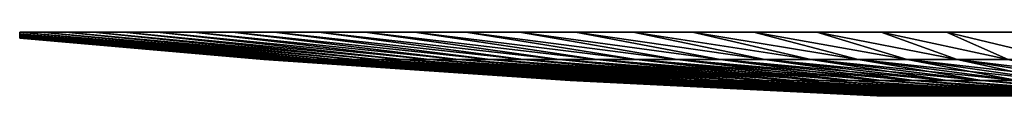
# Model space of a CAD drawing. Header units: millimetres. Extents: x -250 to 250, y -45 to 4150.
# Tile 328 of 656: x -12 to -4.026, y 3897.991 to 3898.505. Entities that reach past the tile are written whole.
import ezdxf

# ---------------------------------------------------------------- set-up
doc = ezdxf.new("R2010")
doc.units = ezdxf.units.MM
doc.header["$LTSCALE"] = 81.481481
doc.layers.add('25', color=7, linetype='CONTINUOUS')

msp = doc.modelspace()

# ---------------------------------------------------------------- linework, layer by layer
at = {"layer": '25', "color": 7, "linetype": 'CONTINUOUS'}
for points in [[(-11.8265, 3898.5045, 4.0477), (-12, 3898.5045, 3.5), (-9.59, 3898.2851, 2.924), (-11.8265, 3898.5045, 4.0477)], [(-9.59, 3898.2851, 2.924), (-12, 3898.5045, 3.5), (-9.7131, 3898.2851, 2.4845), (-9.59, 3898.2851, 2.924)], [(-9.7131, 3898.2851, 2.4845), (-12, 3898.5045, 3.5), (-12, 3898.4925, 3.0333), (-9.7131, 3898.2851, 2.4845)], [(-9.59, 3898.2851, -2.924), (-9.7131, 3898.2851, -2.4845), (-12, 3898.5045, -3.5), (-9.59, 3898.2851, -2.924)], [(-12, 3898.5045, -3.5), (-9.7131, 3898.2851, -2.4845), (-12, 3898.4925, -3.0333), (-12, 3898.5045, -3.5)], [(-11.8265, 3898.5045, -4.0477), (-9.59, 3898.2851, -2.924), (-12, 3898.5045, -3.5), (-11.8265, 3898.5045, -4.0477)], [(-12, 3898.4822, 2.5667), (-9.7131, 3898.2851, 2.4845), (-12, 3898.4925, 3.0333), (-12, 3898.4822, 2.5667)], [(-9.7131, 3898.2851, -2.4845), (-9.8161, 3898.2851, -2.0398), (-12, 3898.4925, -3.0333), (-9.7131, 3898.2851, -2.4845)], [(-12, 3898.4925, -3.0333), (-9.8161, 3898.2851, -2.0398), (-12, 3898.4822, -2.5667), (-12, 3898.4925, -3.0333)], [(-11.628, 3898.5045, 4.5868), (-11.8265, 3898.5045, 4.0477), (-9.4469, 3898.2851, 3.3574), (-11.628, 3898.5045, 4.5868)], [(-9.4469, 3898.2851, 3.3574), (-11.8265, 3898.5045, 4.0477), (-9.59, 3898.2851, 2.924), (-9.4469, 3898.2851, 3.3574)], [(-9.4469, 3898.2851, -3.3574), (-9.59, 3898.2851, -2.924), (-11.8265, 3898.5045, -4.0477), (-9.4469, 3898.2851, -3.3574)], [(-11.628, 3898.5045, -4.5868), (-9.4469, 3898.2851, -3.3574), (-11.8265, 3898.5045, -4.0477), (-11.628, 3898.5045, -4.5868)], [(-11.405, 3898.5045, 5.1163), (-11.628, 3898.5045, 4.5868), (-9.2843, 3898.2851, 3.7839), (-11.405, 3898.5045, 5.1163)], [(-9.2843, 3898.2851, 3.7839), (-11.628, 3898.5045, 4.5868), (-9.4469, 3898.2851, 3.3574), (-9.2843, 3898.2851, 3.7839)], [(-9.2843, 3898.2851, -3.7839), (-9.4469, 3898.2851, -3.3574), (-11.628, 3898.5045, -4.5868), (-9.2843, 3898.2851, -3.7839)], [(-11.405, 3898.5045, -5.1163), (-9.2843, 3898.2851, -3.7839), (-11.628, 3898.5045, -4.5868), (-11.405, 3898.5045, -5.1163)], [(-11.1579, 3898.5045, 5.6349), (-11.405, 3898.5045, 5.1163), (-9.1025, 3898.2851, 4.2026), (-11.1579, 3898.5045, 5.6349)], [(-9.1025, 3898.2851, 4.2026), (-11.405, 3898.5045, 5.1163), (-9.2843, 3898.2851, 3.7839), (-9.1025, 3898.2851, 4.2026)], [(-9.1025, 3898.2851, -4.2026), (-9.2843, 3898.2851, -3.7839), (-11.405, 3898.5045, -5.1163), (-9.1025, 3898.2851, -4.2026)], [(-11.1579, 3898.5045, -5.6349), (-9.1025, 3898.2851, -4.2026), (-11.405, 3898.5045, -5.1163), (-11.1579, 3898.5045, -5.6349)], [(-10.8872, 3898.5045, 6.1416), (-11.1579, 3898.5045, 5.6349), (-8.9018, 3898.2851, 4.6125), (-10.8872, 3898.5045, 6.1416)], [(-8.9018, 3898.2851, 4.6125), (-11.1579, 3898.5045, 5.6349), (-9.1025, 3898.2851, 4.2026), (-8.9018, 3898.2851, 4.6125)], [(-8.9018, 3898.2851, -4.6125), (-9.1025, 3898.2851, -4.2026), (-11.1579, 3898.5045, -5.6349), (-8.9018, 3898.2851, -4.6125)], [(-10.8872, 3898.5045, -6.1416), (-8.9018, 3898.2851, -4.6125), (-11.1579, 3898.5045, -5.6349), (-10.8872, 3898.5045, -6.1416)], [(-10.5935, 3898.5045, 6.6354), (-10.8872, 3898.5045, 6.1416), (-8.6826, 3898.2851, 5.0129), (-10.5935, 3898.5045, 6.6354)], [(-8.6826, 3898.2851, 5.0129), (-10.8872, 3898.5045, 6.1416), (-8.9018, 3898.2851, 4.6125), (-8.6826, 3898.2851, 5.0129)], [(-8.6826, 3898.2851, -5.0129), (-8.9018, 3898.2851, -4.6125), (-10.8872, 3898.5045, -6.1416), (-8.6826, 3898.2851, -5.0129)], [(-10.5935, 3898.5045, -6.6354), (-8.6826, 3898.2851, -5.0129), (-10.8872, 3898.5045, -6.1416), (-10.5935, 3898.5045, -6.6354)], [(-10.2774, 3898.5045, 7.1151), (-10.5935, 3898.5045, 6.6354), (-8.4455, 3898.2851, 5.4029), (-10.2774, 3898.5045, 7.1151)], [(-8.4455, 3898.2851, 5.4029), (-10.5935, 3898.5045, 6.6354), (-8.6826, 3898.2851, 5.0129), (-8.4455, 3898.2851, 5.4029)], [(-8.4455, 3898.2851, -5.4029), (-8.6826, 3898.2851, -5.0129), (-10.5935, 3898.5045, -6.6354), (-8.4455, 3898.2851, -5.4029)], [(-10.2774, 3898.5045, -7.1151), (-8.4455, 3898.2851, -5.4029), (-10.5935, 3898.5045, -6.6354), (-10.2774, 3898.5045, -7.1151)], [(-9.9396, 3898.5045, 7.5798), (-10.2774, 3898.5045, 7.1151), (-8.1908, 3898.2851, 5.7817), (-9.9396, 3898.5045, 7.5798)], [(-8.1908, 3898.2851, 5.7817), (-10.2774, 3898.5045, 7.1151), (-8.4455, 3898.2851, 5.4029), (-8.1908, 3898.2851, 5.7817)], [(-8.1908, 3898.2851, -5.7817), (-8.4455, 3898.2851, -5.4029), (-10.2774, 3898.5045, -7.1151), (-8.1908, 3898.2851, -5.7817)], [(-9.9396, 3898.5045, -7.5798), (-8.1908, 3898.2851, -5.7817), (-10.2774, 3898.5045, -7.1151), (-9.9396, 3898.5045, -7.5798)], [(-9.5808, 3898.5045, 8.0285), (-9.9396, 3898.5045, 7.5798), (-7.9192, 3898.2851, 6.1485), (-9.5808, 3898.5045, 8.0285)], [(-7.9192, 3898.2851, 6.1485), (-9.9396, 3898.5045, 7.5798), (-8.1908, 3898.2851, 5.7817), (-7.9192, 3898.2851, 6.1485)], [(-7.9192, 3898.2851, -6.1485), (-8.1908, 3898.2851, -5.7817), (-9.9396, 3898.5045, -7.5798), (-7.9192, 3898.2851, -6.1485)], [(-9.5808, 3898.5045, -8.0285), (-7.9192, 3898.2851, -6.1485), (-9.9396, 3898.5045, -7.5798), (-9.5808, 3898.5045, -8.0285)], [(-9.2018, 3898.5045, 8.4603), (-9.5808, 3898.5045, 8.0285), (-7.6311, 3898.2851, 6.5026), (-9.2018, 3898.5045, 8.4603)], [(-7.6311, 3898.2851, 6.5026), (-9.5808, 3898.5045, 8.0285), (-7.9192, 3898.2851, 6.1485), (-7.6311, 3898.2851, 6.5026)], [(-7.6311, 3898.2851, -6.5026), (-7.9192, 3898.2851, -6.1485), (-9.5808, 3898.5045, -8.0285), (-7.6311, 3898.2851, -6.5026)], [(-9.2018, 3898.5045, -8.4603), (-7.6311, 3898.2851, -6.5026), (-9.5808, 3898.5045, -8.0285), (-9.2018, 3898.5045, -8.4603)], [(-8.8034, 3898.5045, 8.8742), (-9.2018, 3898.5045, 8.4603), (-7.3272, 3898.2851, 6.8432), (-8.8034, 3898.5045, 8.8742)], [(-7.3272, 3898.2851, 6.8432), (-9.2018, 3898.5045, 8.4603), (-7.6311, 3898.2851, 6.5026), (-7.3272, 3898.2851, 6.8432)], [(-7.3272, 3898.2851, -6.8432), (-7.6311, 3898.2851, -6.5026), (-9.2018, 3898.5045, -8.4603), (-7.3272, 3898.2851, -6.8432)], [(-8.8034, 3898.5045, -8.8742), (-7.3272, 3898.2851, -6.8432), (-9.2018, 3898.5045, -8.4603), (-8.8034, 3898.5045, -8.8742)], [(-8.3863, 3898.5045, 9.2693), (-8.8034, 3898.5045, 8.8742), (-7.0082, 3898.2851, 7.1696), (-8.3863, 3898.5045, 9.2693)], [(-7.0082, 3898.2851, 7.1696), (-8.8034, 3898.5045, 8.8742), (-7.3272, 3898.2851, 6.8432), (-7.0082, 3898.2851, 7.1696)], [(-7.0082, 3898.2851, -7.1696), (-7.3272, 3898.2851, -6.8432), (-8.8034, 3898.5045, -8.8742), (-7.0082, 3898.2851, -7.1696)], [(-8.3863, 3898.5045, -9.2693), (-7.0082, 3898.2851, -7.1696), (-8.8034, 3898.5045, -8.8742), (-8.3863, 3898.5045, -9.2693)], [(-7.9516, 3898.5045, 9.6448), (-8.3863, 3898.5045, 9.2693), (-6.6746, 3898.2851, 7.4811), (-7.9516, 3898.5045, 9.6448)], [(-6.6746, 3898.2851, 7.4811), (-8.3863, 3898.5045, 9.2693), (-7.0082, 3898.2851, 7.1696), (-6.6746, 3898.2851, 7.4811)], [(-6.6746, 3898.2851, -7.4811), (-7.0082, 3898.2851, -7.1696), (-8.3863, 3898.5045, -9.2693), (-6.6746, 3898.2851, -7.4811)], [(-7.9516, 3898.5045, -9.6448), (-6.6746, 3898.2851, -7.4811), (-8.3863, 3898.5045, -9.2693), (-7.9516, 3898.5045, -9.6448)], [(-7.5, 3898.5045, 10), (-7.9516, 3898.5045, 9.6448), (-6.3272, 3898.2851, 7.7771), (-7.5, 3898.5045, 10)], [(-6.3272, 3898.2851, 7.7771), (-7.9516, 3898.5045, 9.6448), (-6.6746, 3898.2851, 7.4811), (-6.3272, 3898.2851, 7.7771)], [(-6.3272, 3898.2851, -7.7771), (-6.6746, 3898.2851, -7.4811), (-7.9516, 3898.5045, -9.6448), (-6.3272, 3898.2851, -7.7771)], [(-7.5, 3898.5045, -10), (-6.3272, 3898.2851, -7.7771), (-7.9516, 3898.5045, -9.6448), (-7.5, 3898.5045, -10)], [(-7.0326, 3898.5045, 10.334), (-7.5, 3898.5045, 10), (-5.9666, 3898.2851, 8.0571), (-7.0326, 3898.5045, 10.334)], [(-5.9666, 3898.2851, 8.0571), (-7.5, 3898.5045, 10), (-6.3272, 3898.2851, 7.7771), (-5.9666, 3898.2851, 8.0571)], [(-5.9666, 3898.2851, -8.0571), (-6.3272, 3898.2851, -7.7771), (-7.5, 3898.5045, -10), (-5.9666, 3898.2851, -8.0571)], [(-7.0326, 3898.5045, -10.334), (-5.9666, 3898.2851, -8.0571), (-7.5, 3898.5045, -10), (-7.0326, 3898.5045, -10.334)], [(-6.5503, 3898.5045, 10.6463), (-7.0326, 3898.5045, 10.334), (-5.5937, 3898.2851, 8.3203), (-6.5503, 3898.5045, 10.6463)], [(-5.5937, 3898.2851, 8.3203), (-7.0326, 3898.5045, 10.334), (-5.9666, 3898.2851, 8.0571), (-5.5937, 3898.2851, 8.3203)], [(-5.5937, 3898.2851, -8.3203), (-5.9666, 3898.2851, -8.0571), (-7.0326, 3898.5045, -10.334), (-5.5937, 3898.2851, -8.3203)], [(-6.5503, 3898.5045, -10.6463), (-5.5937, 3898.2851, -8.3203), (-7.0326, 3898.5045, -10.334), (-6.5503, 3898.5045, -10.6463)], [(-6.0542, 3898.5045, 10.936), (-6.5503, 3898.5045, 10.6463), (-5.2093, 3898.2851, 8.5663), (-6.0542, 3898.5045, 10.936)], [(-5.2093, 3898.2851, 8.5663), (-6.5503, 3898.5045, 10.6463), (-5.5937, 3898.2851, 8.3203), (-5.2093, 3898.2851, 8.5663)], [(-5.2093, 3898.2851, -8.5663), (-5.5937, 3898.2851, -8.3203), (-6.5503, 3898.5045, -10.6463), (-5.2093, 3898.2851, -8.5663)], [(-6.0542, 3898.5045, -10.936), (-5.2093, 3898.2851, -8.5663), (-6.5503, 3898.5045, -10.6463), (-6.0542, 3898.5045, -10.936)], [(-5.5454, 3898.5045, 11.2026), (-6.0542, 3898.5045, 10.936), (-4.814, 3898.2851, 8.7945), (-5.5454, 3898.5045, 11.2026)], [(-4.814, 3898.2851, 8.7945), (-6.0542, 3898.5045, 10.936), (-5.2093, 3898.2851, 8.5663), (-4.814, 3898.2851, 8.7945)], [(-4.814, 3898.2851, -8.7945), (-5.2093, 3898.2851, -8.5663), (-6.0542, 3898.5045, -10.936), (-4.814, 3898.2851, -8.7945)], [(-5.5454, 3898.5045, -11.2026), (-4.814, 3898.2851, -8.7945), (-6.0542, 3898.5045, -10.936), (-5.5454, 3898.5045, -11.2026)], [(-5.0248, 3898.5045, 11.4456), (-5.5454, 3898.5045, 11.2026), (-4.4087, 3898.2851, 9.0045), (-5.0248, 3898.5045, 11.4456)], [(-4.4087, 3898.2851, 9.0045), (-5.5454, 3898.5045, 11.2026), (-4.814, 3898.2851, 8.7945), (-4.4087, 3898.2851, 9.0045)], [(-4.4087, 3898.2851, -9.0045), (-4.814, 3898.2851, -8.7945), (-5.5454, 3898.5045, -11.2026), (-4.4087, 3898.2851, -9.0045)], [(-5.0248, 3898.5045, -11.4456), (-4.4087, 3898.2851, -9.0045), (-5.5454, 3898.5045, -11.2026), (-5.0248, 3898.5045, -11.4456)], [(-4.4936, 3898.5045, 11.6644), (-5.0248, 3898.5045, 11.4456), (-3.9943, 3898.2851, 9.1958), (-4.4936, 3898.5045, 11.6644)], [(-3.9943, 3898.2851, 9.1958), (-5.0248, 3898.5045, 11.4456), (-4.4087, 3898.2851, 9.0045), (-3.9943, 3898.2851, 9.1958)], [(-3.9943, 3898.2851, -9.1958), (-4.4087, 3898.2851, -9.0045), (-5.0248, 3898.5045, -11.4456), (-3.9943, 3898.2851, -9.1958)], [(-4.4936, 3898.5045, -11.6644), (-3.9943, 3898.2851, -9.1958), (-5.0248, 3898.5045, -11.4456), (-4.4936, 3898.5045, -11.6644)], [(-3.9528, 3898.5045, 11.8585), (-4.4936, 3898.5045, 11.6644), (-3.5716, 3898.2851, 9.3681), (-3.9528, 3898.5045, 11.8585)], [(-3.5716, 3898.2851, 9.3681), (-4.4936, 3898.5045, 11.6644), (-3.9943, 3898.2851, 9.1958), (-3.5716, 3898.2851, 9.3681)], [(-3.5716, 3898.2851, -9.3681), (-3.9943, 3898.2851, -9.1958), (-4.4936, 3898.5045, -11.6644), (-3.5716, 3898.2851, -9.3681)], [(-3.9528, 3898.5045, -11.8585), (-3.5716, 3898.2851, -9.3681), (-4.4936, 3898.5045, -11.6644), (-3.9528, 3898.5045, -11.8585)], [(-9.8161, 3898.2851, 2.0398), (-9.7131, 3898.2851, 2.4845), (-12, 3898.4822, 2.5667), (-9.8161, 3898.2851, 2.0398)], [(-12, 3898.4736, 2.1001), (-9.8161, 3898.2851, 2.0398), (-12, 3898.4822, 2.5667), (-12, 3898.4736, 2.1001)], [(-12, 3898.4822, -2.5667), (-9.8161, 3898.2851, -2.0398), (-12, 3898.4736, -2.1001), (-12, 3898.4822, -2.5667)], [(-9.8988, 3898.2851, 1.5909), (-9.8161, 3898.2851, 2.0398), (-12, 3898.4736, 2.1001), (-9.8988, 3898.2851, 1.5909)], [(-12, 3898.4668, 1.6332), (-9.8988, 3898.2851, 1.5909), (-12, 3898.4736, 2.1001), (-12, 3898.4668, 1.6332)], [(-9.8161, 3898.2851, -2.0398), (-9.8988, 3898.2851, -1.5909), (-12, 3898.4736, -2.1001), (-9.8161, 3898.2851, -2.0398)], [(-12, 3898.4736, -2.1001), (-9.8988, 3898.2851, -1.5909), (-12, 3898.4668, -1.6333), (-12, 3898.4736, -2.1001)], [(-9.9609, 3898.2851, 1.1387), (-9.8988, 3898.2851, 1.5909), (-12, 3898.4668, 1.6332), (-9.9609, 3898.2851, 1.1387)], [(-12, 3898.4616, 1.1665), (-9.9609, 3898.2851, 1.1387), (-12, 3898.4668, 1.6332), (-12, 3898.4616, 1.1665)], [(-9.8988, 3898.2851, -1.5909), (-9.9609, 3898.2851, -1.1387), (-12, 3898.4668, -1.6333), (-9.8988, 3898.2851, -1.5909)], [(-12, 3898.4668, -1.6333), (-9.9609, 3898.2851, -1.1387), (-12, 3898.4616, -1.1665), (-12, 3898.4668, -1.6333)], [(-10.0024, 3898.2851, 0.6842), (-9.9609, 3898.2851, 1.1387), (-12, 3898.4616, 1.1665), (-10.0024, 3898.2851, 0.6842)], [(-12, 3898.4582, 0.6999), (-10.0024, 3898.2851, 0.6842), (-12, 3898.4616, 1.1665), (-12, 3898.4582, 0.6999)], [(-9.9609, 3898.2851, -1.1387), (-10.0024, 3898.2851, -0.6842), (-12, 3898.4616, -1.1665), (-9.9609, 3898.2851, -1.1387)], [(-12, 3898.4616, -1.1665), (-10.0024, 3898.2851, -0.6842), (-12, 3898.4582, -0.7), (-12, 3898.4616, -1.1665)], [(-10.0232, 3898.2851, 0.2282), (-10.0024, 3898.2851, 0.6842), (-12, 3898.4582, 0.6999), (-10.0232, 3898.2851, 0.2282)], [(-12, 3898.4565, 0.2333), (-10.0232, 3898.2851, 0.2282), (-12, 3898.4582, 0.6999), (-12, 3898.4565, 0.2333)], [(-10.0024, 3898.2851, -0.6842), (-10.0232, 3898.2851, -0.2282), (-12, 3898.4582, -0.7), (-10.0024, 3898.2851, -0.6842)], [(-12, 3898.4582, -0.7), (-10.0232, 3898.2851, -0.2282), (-12, 3898.4565, -0.2334), (-12, 3898.4582, -0.7)], [(-10.0232, 3898.2851, -0.2282), (-10.0232, 3898.2851, 0.2282), (-12, 3898.4565, -0.2334), (-10.0232, 3898.2851, -0.2282)], [(-12, 3898.4565, -0.2334), (-10.0232, 3898.2851, 0.2282), (-12, 3898.4565, 0.2333), (-12, 3898.4565, -0.2334)], [(-10.0024, 3898.2851, 0.6842), (-10.0232, 3898.2851, 0.2282), (-7.5253, 3898.1136, 0.5147), (-10.0024, 3898.2851, 0.6842)], [(-10.0232, 3898.2851, 0.2282), (-10.0232, 3898.2851, -0.2282), (-7.5409, 3898.1136, 0.1717), (-10.0232, 3898.2851, 0.2282)], [(-10.0232, 3898.2851, 0.2282), (-7.5409, 3898.1136, 0.1717), (-7.5253, 3898.1136, 0.5147), (-10.0232, 3898.2851, 0.2282)], [(-10.0232, 3898.2851, -0.2282), (-10.0024, 3898.2851, -0.6842), (-7.5409, 3898.1136, -0.1717), (-10.0232, 3898.2851, -0.2282)], [(-10.0232, 3898.2851, -0.2282), (-7.5409, 3898.1136, -0.1717), (-7.5409, 3898.1136, 0.1717), (-10.0232, 3898.2851, -0.2282)], [(-9.9609, 3898.2851, 1.1387), (-10.0024, 3898.2851, 0.6842), (-7.4941, 3898.1136, 0.8567), (-9.9609, 3898.2851, 1.1387)], [(-10.0024, 3898.2851, 0.6842), (-7.5253, 3898.1136, 0.5147), (-7.4941, 3898.1136, 0.8567), (-10.0024, 3898.2851, 0.6842)], [(-10.0024, 3898.2851, -0.6842), (-9.9609, 3898.2851, -1.1387), (-7.5253, 3898.1136, -0.5147), (-10.0024, 3898.2851, -0.6842)], [(-10.0024, 3898.2851, -0.6842), (-7.5253, 3898.1136, -0.5147), (-7.5409, 3898.1136, -0.1717), (-10.0024, 3898.2851, -0.6842)], [(-9.8988, 3898.2851, 1.5909), (-9.9609, 3898.2851, 1.1387), (-7.4473, 3898.1136, 1.1969), (-9.8988, 3898.2851, 1.5909)], [(-9.9609, 3898.2851, 1.1387), (-7.4941, 3898.1136, 0.8567), (-7.4473, 3898.1136, 1.1969), (-9.9609, 3898.2851, 1.1387)], [(-9.9609, 3898.2851, -1.1387), (-9.8988, 3898.2851, -1.5909), (-7.4941, 3898.1136, -0.8567), (-9.9609, 3898.2851, -1.1387)], [(-9.9609, 3898.2851, -1.1387), (-7.4941, 3898.1136, -0.8567), (-7.5253, 3898.1136, -0.5147), (-9.9609, 3898.2851, -1.1387)], [(-9.8161, 3898.2851, 2.0398), (-9.8988, 3898.2851, 1.5909), (-7.3851, 3898.1136, 1.5346), (-9.8161, 3898.2851, 2.0398)], [(-9.8988, 3898.2851, 1.5909), (-7.4473, 3898.1136, 1.1969), (-7.3851, 3898.1136, 1.5346), (-9.8988, 3898.2851, 1.5909)], [(-9.8988, 3898.2851, -1.5909), (-9.8161, 3898.2851, -2.0398), (-7.4473, 3898.1136, -1.1969), (-9.8988, 3898.2851, -1.5909)], [(-9.8988, 3898.2851, -1.5909), (-7.4473, 3898.1136, -1.1969), (-7.4941, 3898.1136, -0.8567), (-9.8988, 3898.2851, -1.5909)], [(-9.7131, 3898.2851, 2.4845), (-9.8161, 3898.2851, 2.0398), (-7.3076, 3898.1136, 1.8692), (-9.7131, 3898.2851, 2.4845)], [(-9.8161, 3898.2851, 2.0398), (-7.3851, 3898.1136, 1.5346), (-7.3076, 3898.1136, 1.8692), (-9.8161, 3898.2851, 2.0398)], [(-9.8161, 3898.2851, -2.0398), (-9.7131, 3898.2851, -2.4845), (-7.3851, 3898.1136, -1.5346), (-9.8161, 3898.2851, -2.0398)], [(-9.8161, 3898.2851, -2.0398), (-7.3851, 3898.1136, -1.5346), (-7.4473, 3898.1136, -1.1969), (-9.8161, 3898.2851, -2.0398)], [(-9.59, 3898.2851, 2.924), (-9.7131, 3898.2851, 2.4845), (-7.2149, 3898.1136, 2.1998), (-9.59, 3898.2851, 2.924)], [(-9.7131, 3898.2851, 2.4845), (-7.3076, 3898.1136, 1.8692), (-7.2149, 3898.1136, 2.1998), (-9.7131, 3898.2851, 2.4845)], [(-9.7131, 3898.2851, -2.4845), (-9.59, 3898.2851, -2.924), (-7.3076, 3898.1136, -1.8692), (-9.7131, 3898.2851, -2.4845)], [(-9.7131, 3898.2851, -2.4845), (-7.3076, 3898.1136, -1.8692), (-7.3851, 3898.1136, -1.5346), (-9.7131, 3898.2851, -2.4845)], [(-9.4469, 3898.2851, 3.3574), (-9.59, 3898.2851, 2.924), (-7.1073, 3898.1136, 2.526), (-9.4469, 3898.2851, 3.3574)], [(-9.59, 3898.2851, 2.924), (-7.2149, 3898.1136, 2.1998), (-7.1073, 3898.1136, 2.526), (-9.59, 3898.2851, 2.924)], [(-9.59, 3898.2851, -2.924), (-9.4469, 3898.2851, -3.3574), (-7.2149, 3898.1136, -2.1998), (-9.59, 3898.2851, -2.924)], [(-9.59, 3898.2851, -2.924), (-7.2149, 3898.1136, -2.1998), (-7.3076, 3898.1136, -1.8692), (-9.59, 3898.2851, -2.924)], [(-9.2843, 3898.2851, 3.7839), (-9.4469, 3898.2851, 3.3574), (-6.985, 3898.1136, 2.8468), (-9.2843, 3898.2851, 3.7839)], [(-9.4469, 3898.2851, 3.3574), (-7.1073, 3898.1136, 2.526), (-6.985, 3898.1136, 2.8468), (-9.4469, 3898.2851, 3.3574)], [(-9.4469, 3898.2851, -3.3574), (-9.2843, 3898.2851, -3.7839), (-7.1073, 3898.1136, -2.526), (-9.4469, 3898.2851, -3.3574)], [(-9.4469, 3898.2851, -3.3574), (-7.1073, 3898.1136, -2.526), (-7.2149, 3898.1136, -2.1998), (-9.4469, 3898.2851, -3.3574)], [(-9.1025, 3898.2851, 4.2026), (-9.2843, 3898.2851, 3.7839), (-6.8482, 3898.1136, 3.1618), (-9.1025, 3898.2851, 4.2026)], [(-9.2843, 3898.2851, 3.7839), (-6.985, 3898.1136, 2.8468), (-6.8482, 3898.1136, 3.1618), (-9.2843, 3898.2851, 3.7839)], [(-9.2843, 3898.2851, -3.7839), (-9.1025, 3898.2851, -4.2026), (-6.985, 3898.1136, -2.8468), (-9.2843, 3898.2851, -3.7839)], [(-9.2843, 3898.2851, -3.7839), (-6.985, 3898.1136, -2.8468), (-7.1073, 3898.1136, -2.526), (-9.2843, 3898.2851, -3.7839)], [(-8.9018, 3898.2851, 4.6125), (-9.1025, 3898.2851, 4.2026), (-6.6972, 3898.1136, 3.4702), (-8.9018, 3898.2851, 4.6125)], [(-9.1025, 3898.2851, 4.2026), (-6.8482, 3898.1136, 3.1618), (-6.6972, 3898.1136, 3.4702), (-9.1025, 3898.2851, 4.2026)], [(-9.1025, 3898.2851, -4.2026), (-8.9018, 3898.2851, -4.6125), (-6.8482, 3898.1136, -3.1618), (-9.1025, 3898.2851, -4.2026)], [(-9.1025, 3898.2851, -4.2026), (-6.8482, 3898.1136, -3.1618), (-6.985, 3898.1136, -2.8468), (-9.1025, 3898.2851, -4.2026)], [(-8.6826, 3898.2851, 5.0129), (-8.9018, 3898.2851, 4.6125), (-6.5323, 3898.1136, 3.7714), (-8.6826, 3898.2851, 5.0129)], [(-8.9018, 3898.2851, 4.6125), (-6.6972, 3898.1136, 3.4702), (-6.5323, 3898.1136, 3.7714), (-8.9018, 3898.2851, 4.6125)], [(-8.9018, 3898.2851, -4.6125), (-8.6826, 3898.2851, -5.0129), (-6.6972, 3898.1136, -3.4702), (-8.9018, 3898.2851, -4.6125)], [(-8.9018, 3898.2851, -4.6125), (-6.6972, 3898.1136, -3.4702), (-6.8482, 3898.1136, -3.1618), (-8.9018, 3898.2851, -4.6125)], [(-8.4455, 3898.2851, 5.4029), (-8.6826, 3898.2851, 5.0129), (-6.3539, 3898.1136, 4.0648), (-8.4455, 3898.2851, 5.4029)], [(-8.6826, 3898.2851, 5.0129), (-6.5323, 3898.1136, 3.7714), (-6.3539, 3898.1136, 4.0648), (-8.6826, 3898.2851, 5.0129)], [(-8.6826, 3898.2851, -5.0129), (-8.4455, 3898.2851, -5.4029), (-6.5323, 3898.1136, -3.7714), (-8.6826, 3898.2851, -5.0129)], [(-8.6826, 3898.2851, -5.0129), (-6.5323, 3898.1136, -3.7714), (-6.6972, 3898.1136, -3.4702), (-8.6826, 3898.2851, -5.0129)], [(-8.1908, 3898.2851, 5.7817), (-8.4455, 3898.2851, 5.4029), (-6.1623, 3898.1136, 4.3498), (-8.1908, 3898.2851, 5.7817)], [(-8.4455, 3898.2851, 5.4029), (-6.3539, 3898.1136, 4.0648), (-6.1623, 3898.1136, 4.3498), (-8.4455, 3898.2851, 5.4029)], [(-8.4455, 3898.2851, -5.4029), (-8.1908, 3898.2851, -5.7817), (-6.3539, 3898.1136, -4.0648), (-8.4455, 3898.2851, -5.4029)], [(-8.4455, 3898.2851, -5.4029), (-6.3539, 3898.1136, -4.0648), (-6.5323, 3898.1136, -3.7714), (-8.4455, 3898.2851, -5.4029)], [(-7.9192, 3898.2851, 6.1485), (-8.1908, 3898.2851, 5.7817), (-5.9579, 3898.1136, 4.6258), (-7.9192, 3898.2851, 6.1485)], [(-8.1908, 3898.2851, 5.7817), (-6.1623, 3898.1136, 4.3498), (-5.9579, 3898.1136, 4.6258), (-8.1908, 3898.2851, 5.7817)], [(-8.1908, 3898.2851, -5.7817), (-7.9192, 3898.2851, -6.1485), (-6.1623, 3898.1136, -4.3498), (-8.1908, 3898.2851, -5.7817)], [(-8.1908, 3898.2851, -5.7817), (-6.1623, 3898.1136, -4.3498), (-6.3539, 3898.1136, -4.0648), (-8.1908, 3898.2851, -5.7817)], [(-7.6311, 3898.2851, 6.5026), (-7.9192, 3898.2851, 6.1485), (-5.7412, 3898.1136, 4.8922), (-7.6311, 3898.2851, 6.5026)], [(-7.9192, 3898.2851, 6.1485), (-5.9579, 3898.1136, 4.6258), (-5.7412, 3898.1136, 4.8922), (-7.9192, 3898.2851, 6.1485)], [(-7.9192, 3898.2851, -6.1485), (-7.6311, 3898.2851, -6.5026), (-5.9579, 3898.1136, -4.6258), (-7.9192, 3898.2851, -6.1485)], [(-7.9192, 3898.2851, -6.1485), (-5.9579, 3898.1136, -4.6258), (-6.1623, 3898.1136, -4.3498), (-7.9192, 3898.2851, -6.1485)], [(-7.3272, 3898.2851, 6.8432), (-7.6311, 3898.2851, 6.5026), (-5.5126, 3898.1136, 5.1484), (-7.3272, 3898.2851, 6.8432)], [(-7.6311, 3898.2851, 6.5026), (-5.7412, 3898.1136, 4.8922), (-5.5126, 3898.1136, 5.1484), (-7.6311, 3898.2851, 6.5026)], [(-7.6311, 3898.2851, -6.5026), (-7.3272, 3898.2851, -6.8432), (-5.7412, 3898.1136, -4.8922), (-7.6311, 3898.2851, -6.5026)], [(-7.6311, 3898.2851, -6.5026), (-5.7412, 3898.1136, -4.8922), (-5.9579, 3898.1136, -4.6258), (-7.6311, 3898.2851, -6.5026)], [(-7.0082, 3898.2851, 7.1696), (-7.3272, 3898.2851, 6.8432), (-5.2726, 3898.1136, 5.394), (-7.0082, 3898.2851, 7.1696)], [(-7.3272, 3898.2851, 6.8432), (-5.5126, 3898.1136, 5.1484), (-5.2726, 3898.1136, 5.394), (-7.3272, 3898.2851, 6.8432)], [(-7.3272, 3898.2851, -6.8432), (-7.0082, 3898.2851, -7.1696), (-5.5126, 3898.1136, -5.1484), (-7.3272, 3898.2851, -6.8432)], [(-7.3272, 3898.2851, -6.8432), (-5.5126, 3898.1136, -5.1484), (-5.7412, 3898.1136, -4.8922), (-7.3272, 3898.2851, -6.8432)], [(-6.6746, 3898.2851, 7.4811), (-7.0082, 3898.2851, 7.1696), (-5.0216, 3898.1136, 5.6284), (-6.6746, 3898.2851, 7.4811)], [(-7.0082, 3898.2851, 7.1696), (-5.2726, 3898.1136, 5.394), (-5.0216, 3898.1136, 5.6284), (-7.0082, 3898.2851, 7.1696)], [(-7.0082, 3898.2851, -7.1696), (-6.6746, 3898.2851, -7.4811), (-5.2726, 3898.1136, -5.394), (-7.0082, 3898.2851, -7.1696)], [(-7.0082, 3898.2851, -7.1696), (-5.2726, 3898.1136, -5.394), (-5.5126, 3898.1136, -5.1484), (-7.0082, 3898.2851, -7.1696)], [(-6.3272, 3898.2851, 7.7771), (-6.6746, 3898.2851, 7.4811), (-4.7602, 3898.1136, 5.8511), (-6.3272, 3898.2851, 7.7771)], [(-6.6746, 3898.2851, 7.4811), (-5.0216, 3898.1136, 5.6284), (-4.7602, 3898.1136, 5.8511), (-6.6746, 3898.2851, 7.4811)], [(-6.6746, 3898.2851, -7.4811), (-6.3272, 3898.2851, -7.7771), (-5.0216, 3898.1136, -5.6284), (-6.6746, 3898.2851, -7.4811)], [(-6.6746, 3898.2851, -7.4811), (-5.0216, 3898.1136, -5.6284), (-5.2726, 3898.1136, -5.394), (-6.6746, 3898.2851, -7.4811)], [(-5.9666, 3898.2851, 8.0571), (-6.3272, 3898.2851, 7.7771), (-4.489, 3898.1136, 6.0617), (-5.9666, 3898.2851, 8.0571)], [(-6.3272, 3898.2851, 7.7771), (-4.7602, 3898.1136, 5.8511), (-4.489, 3898.1136, 6.0617), (-6.3272, 3898.2851, 7.7771)], [(-6.3272, 3898.2851, -7.7771), (-5.9666, 3898.2851, -8.0571), (-4.7602, 3898.1136, -5.8511), (-6.3272, 3898.2851, -7.7771)], [(-6.3272, 3898.2851, -7.7771), (-4.7602, 3898.1136, -5.8511), (-5.0216, 3898.1136, -5.6284), (-6.3272, 3898.2851, -7.7771)], [(-5.5937, 3898.2851, 8.3203), (-5.9666, 3898.2851, 8.0571), (-4.2084, 3898.1136, 6.2597), (-5.5937, 3898.2851, 8.3203)], [(-5.9666, 3898.2851, 8.0571), (-4.489, 3898.1136, 6.0617), (-4.2084, 3898.1136, 6.2597), (-5.9666, 3898.2851, 8.0571)], [(-5.9666, 3898.2851, -8.0571), (-5.5937, 3898.2851, -8.3203), (-4.489, 3898.1136, -6.0617), (-5.9666, 3898.2851, -8.0571)], [(-5.9666, 3898.2851, -8.0571), (-4.489, 3898.1136, -6.0617), (-4.7602, 3898.1136, -5.8511), (-5.9666, 3898.2851, -8.0571)], [(-5.2093, 3898.2851, 8.5663), (-5.5937, 3898.2851, 8.3203), (-3.9192, 3898.1136, 6.4448), (-5.2093, 3898.2851, 8.5663)], [(-5.5937, 3898.2851, 8.3203), (-4.2084, 3898.1136, 6.2597), (-3.9192, 3898.1136, 6.4448), (-5.5937, 3898.2851, 8.3203)], [(-5.5937, 3898.2851, -8.3203), (-5.2093, 3898.2851, -8.5663), (-4.2084, 3898.1136, -6.2597), (-5.5937, 3898.2851, -8.3203)], [(-5.5937, 3898.2851, -8.3203), (-4.2084, 3898.1136, -6.2597), (-4.489, 3898.1136, -6.0617), (-5.5937, 3898.2851, -8.3203)], [(-4.814, 3898.2851, 8.7945), (-5.2093, 3898.2851, 8.5663), (-3.6218, 3898.1136, 6.6165), (-4.814, 3898.2851, 8.7945)], [(-5.2093, 3898.2851, 8.5663), (-3.9192, 3898.1136, 6.4448), (-3.6218, 3898.1136, 6.6165), (-5.2093, 3898.2851, 8.5663)], [(-5.2093, 3898.2851, -8.5663), (-4.814, 3898.2851, -8.7945), (-3.9192, 3898.1136, -6.4448), (-5.2093, 3898.2851, -8.5663)], [(-5.2093, 3898.2851, -8.5663), (-3.9192, 3898.1136, -6.4448), (-4.2084, 3898.1136, -6.2597), (-5.2093, 3898.2851, -8.5663)], [(-4.4087, 3898.2851, 9.0045), (-4.814, 3898.2851, 8.7945), (-3.3169, 3898.1136, 6.7745), (-4.4087, 3898.2851, 9.0045)], [(-4.814, 3898.2851, 8.7945), (-3.6218, 3898.1136, 6.6165), (-3.3169, 3898.1136, 6.7745), (-4.814, 3898.2851, 8.7945)], [(-4.814, 3898.2851, -8.7945), (-4.4087, 3898.2851, -9.0045), (-3.6218, 3898.1136, -6.6165), (-4.814, 3898.2851, -8.7945)], [(-4.814, 3898.2851, -8.7945), (-3.6218, 3898.1136, -6.6165), (-3.9192, 3898.1136, -6.4448), (-4.814, 3898.2851, -8.7945)], [(-3.9943, 3898.2851, 9.1958), (-4.4087, 3898.2851, 9.0045), (-3.0051, 3898.1136, 6.9184), (-3.9943, 3898.2851, 9.1958)], [(-4.4087, 3898.2851, 9.0045), (-3.3169, 3898.1136, 6.7745), (-3.0051, 3898.1136, 6.9184), (-4.4087, 3898.2851, 9.0045)], [(-4.4087, 3898.2851, -9.0045), (-3.9943, 3898.2851, -9.1958), (-3.3169, 3898.1136, -6.7745), (-4.4087, 3898.2851, -9.0045)], [(-4.4087, 3898.2851, -9.0045), (-3.3169, 3898.1136, -6.7745), (-3.6218, 3898.1136, -6.6165), (-4.4087, 3898.2851, -9.0045)], [(-5.0574, 3897.9907, 0.1472), (-5.051, 3897.9907, 0.2942), (-7.5409, 3898.1136, 0.1717), (-5.0574, 3897.9907, 0.1472)], [(-7.5409, 3898.1136, 0.1717), (-5.051, 3897.9907, 0.2942), (-7.5253, 3898.1136, 0.5147), (-7.5409, 3898.1136, 0.1717)], [(-5.0595, 3897.9907), (-5.0574, 3897.9907, 0.1472), (-7.5409, 3898.1136, 0.1717), (-5.0595, 3897.9907)], [(-5.0574, 3897.9907, -0.1472), (-5.0595, 3897.9907), (-7.5409, 3898.1136, -0.1717), (-5.0574, 3897.9907, -0.1472)], [(-7.5409, 3898.1136, -0.1717), (-5.0595, 3897.9907), (-7.5409, 3898.1136, 0.1717), (-7.5409, 3898.1136, -0.1717)], [(-7.5253, 3898.1136, -0.5147), (-5.0574, 3897.9907, -0.1472), (-7.5409, 3898.1136, -0.1717), (-7.5253, 3898.1136, -0.5147)], [(-5.051, 3897.9907, 0.2942), (-5.0403, 3897.9907, 0.441), (-7.5253, 3898.1136, 0.5147), (-5.051, 3897.9907, 0.2942)], [(-7.5253, 3898.1136, 0.5147), (-5.0403, 3897.9907, 0.441), (-7.4941, 3898.1136, 0.8567), (-7.5253, 3898.1136, 0.5147)], [(-5.051, 3897.9907, -0.2942), (-5.0574, 3897.9907, -0.1472), (-7.5253, 3898.1136, -0.5147), (-5.051, 3897.9907, -0.2942)], [(-5.0403, 3897.9907, -0.441), (-5.051, 3897.9907, -0.2942), (-7.5253, 3898.1136, -0.5147), (-5.0403, 3897.9907, -0.441)], [(-7.4941, 3898.1136, -0.8567), (-5.0403, 3897.9907, -0.441), (-7.5253, 3898.1136, -0.5147), (-7.4941, 3898.1136, -0.8567)], [(-5.0253, 3897.9907, 0.5874), (-5.0061, 3897.9907, 0.7333), (-7.4941, 3898.1136, 0.8567), (-5.0253, 3897.9907, 0.5874)], [(-7.4941, 3898.1136, 0.8567), (-5.0061, 3897.9907, 0.7333), (-7.4473, 3898.1136, 1.1969), (-7.4941, 3898.1136, 0.8567)], [(-5.0403, 3897.9907, 0.441), (-5.0253, 3897.9907, 0.5874), (-7.4941, 3898.1136, 0.8567), (-5.0403, 3897.9907, 0.441)], [(-5.0253, 3897.9907, -0.5874), (-5.0403, 3897.9907, -0.441), (-7.4941, 3898.1136, -0.8567), (-5.0253, 3897.9907, -0.5874)], [(-7.4473, 3898.1136, -1.1969), (-5.0253, 3897.9907, -0.5874), (-7.4941, 3898.1136, -0.8567), (-7.4473, 3898.1136, -1.1969)], [(-4.9827, 3897.9907, 0.8786), (-4.955, 3897.9907, 1.0231), (-7.4473, 3898.1136, 1.1969), (-4.9827, 3897.9907, 0.8786)], [(-7.4473, 3898.1136, 1.1969), (-4.955, 3897.9907, 1.0231), (-7.3851, 3898.1136, 1.5346), (-7.4473, 3898.1136, 1.1969)], [(-5.0061, 3897.9907, 0.7333), (-4.9827, 3897.9907, 0.8786), (-7.4473, 3898.1136, 1.1969), (-5.0061, 3897.9907, 0.7333)], [(-5.0061, 3897.9907, -0.7333), (-5.0253, 3897.9907, -0.5874), (-7.4473, 3898.1136, -1.1969), (-5.0061, 3897.9907, -0.7333)], [(-4.9827, 3897.9907, -0.8786), (-5.0061, 3897.9907, -0.7333), (-7.4473, 3898.1136, -1.1969), (-4.9827, 3897.9907, -0.8786)], [(-7.3851, 3898.1136, -1.5346), (-4.9827, 3897.9907, -0.8786), (-7.4473, 3898.1136, -1.1969), (-7.3851, 3898.1136, -1.5346)], [(-4.955, 3897.9907, 1.0231), (-4.9231, 3897.9907, 1.1668), (-7.3851, 3898.1136, 1.5346), (-4.955, 3897.9907, 1.0231)], [(-7.3851, 3898.1136, 1.5346), (-4.9231, 3897.9907, 1.1668), (-7.3076, 3898.1136, 1.8692), (-7.3851, 3898.1136, 1.5346)], [(-4.955, 3897.9907, -1.0231), (-4.9827, 3897.9907, -0.8786), (-7.3851, 3898.1136, -1.5346), (-4.955, 3897.9907, -1.0231)], [(-4.9231, 3897.9907, -1.1668), (-4.955, 3897.9907, -1.0231), (-7.3851, 3898.1136, -1.5346), (-4.9231, 3897.9907, -1.1668)], [(-7.3076, 3898.1136, -1.8692), (-4.9231, 3897.9907, -1.1668), (-7.3851, 3898.1136, -1.5346), (-7.3076, 3898.1136, -1.8692)], [(-4.8871, 3897.9907, 1.3095), (-4.847, 3897.9907, 1.4511), (-7.3076, 3898.1136, 1.8692), (-4.8871, 3897.9907, 1.3095)], [(-7.3076, 3898.1136, 1.8692), (-4.847, 3897.9907, 1.4511), (-7.2149, 3898.1136, 2.1998), (-7.3076, 3898.1136, 1.8692)], [(-4.9231, 3897.9907, 1.1668), (-4.8871, 3897.9907, 1.3095), (-7.3076, 3898.1136, 1.8692), (-4.9231, 3897.9907, 1.1668)], [(-4.8871, 3897.9907, -1.3095), (-4.9231, 3897.9907, -1.1668), (-7.3076, 3898.1136, -1.8692), (-4.8871, 3897.9907, -1.3095)], [(-7.2149, 3898.1136, -2.1998), (-4.8871, 3897.9907, -1.3095), (-7.3076, 3898.1136, -1.8692), (-7.2149, 3898.1136, -2.1998)], [(-4.847, 3897.9907, 1.4511), (-4.8027, 3897.9907, 1.5914), (-7.2149, 3898.1136, 2.1998), (-4.847, 3897.9907, 1.4511)], [(-7.2149, 3898.1136, 2.1998), (-4.8027, 3897.9907, 1.5914), (-7.1073, 3898.1136, 2.526), (-7.2149, 3898.1136, 2.1998)], [(-4.847, 3897.9907, -1.4511), (-4.8871, 3897.9907, -1.3095), (-7.2149, 3898.1136, -2.1998), (-4.847, 3897.9907, -1.4511)], [(-4.8027, 3897.9907, -1.5914), (-4.847, 3897.9907, -1.4511), (-7.2149, 3898.1136, -2.1998), (-4.8027, 3897.9907, -1.5914)], [(-7.1073, 3898.1136, -2.526), (-4.8027, 3897.9907, -1.5914), (-7.2149, 3898.1136, -2.1998), (-7.1073, 3898.1136, -2.526)], [(-4.7544, 3897.9907, 1.7305), (-4.7021, 3897.9907, 1.868), (-7.1073, 3898.1136, 2.526), (-4.7544, 3897.9907, 1.7305)], [(-7.1073, 3898.1136, 2.526), (-4.7021, 3897.9907, 1.868), (-6.985, 3898.1136, 2.8468), (-7.1073, 3898.1136, 2.526)], [(-4.8027, 3897.9907, 1.5914), (-4.7544, 3897.9907, 1.7305), (-7.1073, 3898.1136, 2.526), (-4.8027, 3897.9907, 1.5914)], [(-4.7544, 3897.9907, -1.7305), (-4.8027, 3897.9907, -1.5914), (-7.1073, 3898.1136, -2.526), (-4.7544, 3897.9907, -1.7305)], [(-6.985, 3898.1136, -2.8468), (-4.7544, 3897.9907, -1.7305), (-7.1073, 3898.1136, -2.526), (-6.985, 3898.1136, -2.8468)], [(-4.7021, 3897.9907, 1.868), (-4.6457, 3897.9907, 2.004), (-6.985, 3898.1136, 2.8468), (-4.7021, 3897.9907, 1.868)], [(-6.985, 3898.1136, 2.8468), (-4.6457, 3897.9907, 2.004), (-6.8482, 3898.1136, 3.1618), (-6.985, 3898.1136, 2.8468)], [(-4.7021, 3897.9907, -1.868), (-4.7544, 3897.9907, -1.7305), (-6.985, 3898.1136, -2.8468), (-4.7021, 3897.9907, -1.868)], [(-4.6457, 3897.9907, -2.004), (-4.7021, 3897.9907, -1.868), (-6.985, 3898.1136, -2.8468), (-4.6457, 3897.9907, -2.004)], [(-6.8482, 3898.1136, -3.1618), (-4.6457, 3897.9907, -2.004), (-6.985, 3898.1136, -2.8468), (-6.8482, 3898.1136, -3.1618)], [(-4.5855, 3897.9907, 2.1382), (-4.5214, 3897.9907, 2.2707), (-6.8482, 3898.1136, 3.1618), (-4.5855, 3897.9907, 2.1382)], [(-6.8482, 3898.1136, 3.1618), (-4.5214, 3897.9907, 2.2707), (-6.6972, 3898.1136, 3.4702), (-6.8482, 3898.1136, 3.1618)], [(-4.6457, 3897.9907, 2.004), (-4.5855, 3897.9907, 2.1382), (-6.8482, 3898.1136, 3.1618), (-4.6457, 3897.9907, 2.004)], [(-4.5855, 3897.9907, -2.1382), (-4.6457, 3897.9907, -2.004), (-6.8482, 3898.1136, -3.1618), (-4.5855, 3897.9907, -2.1382)], [(-6.6972, 3898.1136, -3.4702), (-4.5855, 3897.9907, -2.1382), (-6.8482, 3898.1136, -3.1618), (-6.6972, 3898.1136, -3.4702)], [(-4.4534, 3897.9907, 2.4013), (-4.3817, 3897.9907, 2.5298), (-6.6972, 3898.1136, 3.4702), (-4.4534, 3897.9907, 2.4013)], [(-6.6972, 3898.1136, 3.4702), (-4.3817, 3897.9907, 2.5298), (-6.5323, 3898.1136, 3.7714), (-6.6972, 3898.1136, 3.4702)], [(-4.5214, 3897.9907, 2.2707), (-4.4534, 3897.9907, 2.4013), (-6.6972, 3898.1136, 3.4702), (-4.5214, 3897.9907, 2.2707)], [(-4.5214, 3897.9907, -2.2707), (-4.5855, 3897.9907, -2.1382), (-6.6972, 3898.1136, -3.4702), (-4.5214, 3897.9907, -2.2707)], [(-4.4534, 3897.9907, -2.4013), (-4.5214, 3897.9907, -2.2707), (-6.6972, 3898.1136, -3.4702), (-4.4534, 3897.9907, -2.4013)], [(-6.5323, 3898.1136, -3.7714), (-4.4534, 3897.9907, -2.4013), (-6.6972, 3898.1136, -3.4702), (-6.5323, 3898.1136, -3.7714)], [(-4.3817, 3897.9907, 2.5298), (-4.3062, 3897.9907, 2.6561), (-6.5323, 3898.1136, 3.7714), (-4.3817, 3897.9907, 2.5298)], [(-6.5323, 3898.1136, 3.7714), (-4.3062, 3897.9907, 2.6561), (-6.3539, 3898.1136, 4.0648), (-6.5323, 3898.1136, 3.7714)], [(-4.3817, 3897.9907, -2.5298), (-4.4534, 3897.9907, -2.4013), (-6.5323, 3898.1136, -3.7714), (-4.3817, 3897.9907, -2.5298)], [(-6.3539, 3898.1136, -4.0648), (-4.3817, 3897.9907, -2.5298), (-6.5323, 3898.1136, -3.7714), (-6.3539, 3898.1136, -4.0648)], [(-4.2272, 3897.9907, 2.7803), (-4.1445, 3897.9907, 2.902), (-6.3539, 3898.1136, 4.0648), (-4.2272, 3897.9907, 2.7803)], [(-6.3539, 3898.1136, 4.0648), (-4.1445, 3897.9907, 2.902), (-6.1623, 3898.1136, 4.3498), (-6.3539, 3898.1136, 4.0648)], [(-4.3062, 3897.9907, 2.6561), (-4.2272, 3897.9907, 2.7803), (-6.3539, 3898.1136, 4.0648), (-4.3062, 3897.9907, 2.6561)], [(-4.3062, 3897.9907, -2.6561), (-4.3817, 3897.9907, -2.5298), (-6.3539, 3898.1136, -4.0648), (-4.3062, 3897.9907, -2.6561)], [(-4.2272, 3897.9907, -2.7803), (-4.3062, 3897.9907, -2.6561), (-6.3539, 3898.1136, -4.0648), (-4.2272, 3897.9907, -2.7803)], [(-6.1623, 3898.1136, -4.3498), (-4.2272, 3897.9907, -2.7803), (-6.3539, 3898.1136, -4.0648), (-6.1623, 3898.1136, -4.3498)], [(-4.1445, 3897.9907, 2.902), (-4.0584, 3897.9907, 3.0213), (-6.1623, 3898.1136, 4.3498), (-4.1445, 3897.9907, 2.902)], [(-6.1623, 3898.1136, 4.3498), (-4.0584, 3897.9907, 3.0213), (-5.9579, 3898.1136, 4.6258), (-6.1623, 3898.1136, 4.3498)], [(-4.1445, 3897.9907, -2.902), (-4.2272, 3897.9907, -2.7803), (-6.1623, 3898.1136, -4.3498), (-4.1445, 3897.9907, -2.902)], [(-4.0584, 3897.9907, -3.0213), (-4.1445, 3897.9907, -2.902), (-6.1623, 3898.1136, -4.3498), (-4.0584, 3897.9907, -3.0213)], [(-5.9579, 3898.1136, -4.6258), (-4.0584, 3897.9907, -3.0213), (-6.1623, 3898.1136, -4.3498), (-5.9579, 3898.1136, -4.6258)], [(-3.9688, 3897.9907, 3.1381), (-3.8758, 3897.9907, 3.2522), (-5.9579, 3898.1136, 4.6258), (-3.9688, 3897.9907, 3.1381)], [(-5.9579, 3898.1136, 4.6258), (-3.8758, 3897.9907, 3.2522), (-5.7412, 3898.1136, 4.8922), (-5.9579, 3898.1136, 4.6258)], [(-4.0584, 3897.9907, 3.0213), (-3.9688, 3897.9907, 3.1381), (-5.9579, 3898.1136, 4.6258), (-4.0584, 3897.9907, 3.0213)], [(-3.9688, 3897.9907, -3.1381), (-4.0584, 3897.9907, -3.0213), (-5.9579, 3898.1136, -4.6258), (-3.9688, 3897.9907, -3.1381)], [(-5.7412, 3898.1136, -4.8922), (-3.9688, 3897.9907, -3.1381), (-5.9579, 3898.1136, -4.6258), (-5.7412, 3898.1136, -4.8922)], [(-3.8758, 3897.9907, 3.2522), (-3.7796, 3897.9907, 3.3636), (-5.7412, 3898.1136, 4.8922), (-3.8758, 3897.9907, 3.2522)], [(-5.7412, 3898.1136, 4.8922), (-3.7796, 3897.9907, 3.3636), (-5.5126, 3898.1136, 5.1484), (-5.7412, 3898.1136, 4.8922)], [(-3.8758, 3897.9907, -3.2522), (-3.9688, 3897.9907, -3.1381), (-5.7412, 3898.1136, -4.8922), (-3.8758, 3897.9907, -3.2522)], [(-3.7796, 3897.9907, -3.3636), (-3.8758, 3897.9907, -3.2522), (-5.7412, 3898.1136, -4.8922), (-3.7796, 3897.9907, -3.3636)], [(-5.5126, 3898.1136, -5.1484), (-3.7796, 3897.9907, -3.3636), (-5.7412, 3898.1136, -4.8922), (-5.5126, 3898.1136, -5.1484)], [(-3.6802, 3897.9907, 3.4721), (-3.5776, 3897.9907, 3.5776), (-5.5126, 3898.1136, 5.1484), (-3.6802, 3897.9907, 3.4721)], [(-5.5126, 3898.1136, 5.1484), (-3.5776, 3897.9907, 3.5776), (-5.2726, 3898.1136, 5.394), (-5.5126, 3898.1136, 5.1484)], [(-3.7796, 3897.9907, 3.3636), (-3.6802, 3897.9907, 3.4721), (-5.5126, 3898.1136, 5.1484), (-3.7796, 3897.9907, 3.3636)], [(-3.6802, 3897.9907, -3.4721), (-3.7796, 3897.9907, -3.3636), (-5.5126, 3898.1136, -5.1484), (-3.6802, 3897.9907, -3.4721)], [(-5.2726, 3898.1136, -5.394), (-3.6802, 3897.9907, -3.4721), (-5.5126, 3898.1136, -5.1484), (-5.2726, 3898.1136, -5.394)], [(-3.5776, 3897.9907, 3.5776), (-3.4721, 3897.9907, 3.6802), (-5.2726, 3898.1136, 5.394), (-3.5776, 3897.9907, 3.5776)], [(-5.2726, 3898.1136, 5.394), (-3.4721, 3897.9907, 3.6802), (-5.0216, 3898.1136, 5.6284), (-5.2726, 3898.1136, 5.394)], [(-3.5776, 3897.9907, -3.5776), (-3.6802, 3897.9907, -3.4721), (-5.2726, 3898.1136, -5.394), (-3.5776, 3897.9907, -3.5776)], [(-3.4721, 3897.9907, -3.6802), (-3.5776, 3897.9907, -3.5776), (-5.2726, 3898.1136, -5.394), (-3.4721, 3897.9907, -3.6802)], [(-5.0216, 3898.1136, -5.6284), (-3.4721, 3897.9907, -3.6802), (-5.2726, 3898.1136, -5.394), (-5.0216, 3898.1136, -5.6284)], [(-3.3636, 3897.9907, 3.7796), (-3.2522, 3897.9907, 3.8758), (-5.0216, 3898.1136, 5.6284), (-3.3636, 3897.9907, 3.7796)], [(-5.0216, 3898.1136, 5.6284), (-3.2522, 3897.9907, 3.8758), (-4.7602, 3898.1136, 5.8511), (-5.0216, 3898.1136, 5.6284)], [(-3.4721, 3897.9907, 3.6802), (-3.3636, 3897.9907, 3.7796), (-5.0216, 3898.1136, 5.6284), (-3.4721, 3897.9907, 3.6802)], [(-3.3636, 3897.9907, -3.7796), (-3.4721, 3897.9907, -3.6802), (-5.0216, 3898.1136, -5.6284), (-3.3636, 3897.9907, -3.7796)], [(-4.7602, 3898.1136, -5.8511), (-3.3636, 3897.9907, -3.7796), (-5.0216, 3898.1136, -5.6284), (-4.7602, 3898.1136, -5.8511)], [(-3.1381, 3897.9907, 3.9688), (-3.0213, 3897.9907, 4.0584), (-4.7602, 3898.1136, 5.8511), (-3.1381, 3897.9907, 3.9688)], [(-4.7602, 3898.1136, 5.8511), (-3.0213, 3897.9907, 4.0584), (-4.489, 3898.1136, 6.0617), (-4.7602, 3898.1136, 5.8511)], [(-3.2522, 3897.9907, 3.8758), (-3.1381, 3897.9907, 3.9688), (-4.7602, 3898.1136, 5.8511), (-3.2522, 3897.9907, 3.8758)], [(-3.2522, 3897.9907, -3.8758), (-3.3636, 3897.9907, -3.7796), (-4.7602, 3898.1136, -5.8511), (-3.2522, 3897.9907, -3.8758)], [(-3.1381, 3897.9907, -3.9688), (-3.2522, 3897.9907, -3.8758), (-4.7602, 3898.1136, -5.8511), (-3.1381, 3897.9907, -3.9688)], [(-4.489, 3898.1136, -6.0617), (-3.1381, 3897.9907, -3.9688), (-4.7602, 3898.1136, -5.8511), (-4.489, 3898.1136, -6.0617)], [(-3.0213, 3897.9907, 4.0584), (-2.902, 3897.9907, 4.1445), (-4.489, 3898.1136, 6.0617), (-3.0213, 3897.9907, 4.0584)], [(-4.489, 3898.1136, 6.0617), (-2.902, 3897.9907, 4.1445), (-4.2084, 3898.1136, 6.2597), (-4.489, 3898.1136, 6.0617)], [(-3.0213, 3897.9907, -4.0584), (-3.1381, 3897.9907, -3.9688), (-4.489, 3898.1136, -6.0617), (-3.0213, 3897.9907, -4.0584)], [(-2.902, 3897.9907, -4.1445), (-3.0213, 3897.9907, -4.0584), (-4.489, 3898.1136, -6.0617), (-2.902, 3897.9907, -4.1445)], [(-4.2084, 3898.1136, -6.2597), (-2.902, 3897.9907, -4.1445), (-4.489, 3898.1136, -6.0617), (-4.2084, 3898.1136, -6.2597)], [(-2.7803, 3897.9907, 4.2272), (-2.6561, 3897.9907, 4.3062), (-4.2084, 3898.1136, 6.2597), (-2.7803, 3897.9907, 4.2272)], [(-4.2084, 3898.1136, 6.2597), (-2.6561, 3897.9907, 4.3062), (-3.9192, 3898.1136, 6.4448), (-4.2084, 3898.1136, 6.2597)], [(-2.902, 3897.9907, 4.1445), (-2.7803, 3897.9907, 4.2272), (-4.2084, 3898.1136, 6.2597), (-2.902, 3897.9907, 4.1445)], [(-2.7803, 3897.9907, -4.2272), (-2.902, 3897.9907, -4.1445), (-4.2084, 3898.1136, -6.2597), (-2.7803, 3897.9907, -4.2272)], [(-3.9192, 3898.1136, -6.4448), (-2.7803, 3897.9907, -4.2272), (-4.2084, 3898.1136, -6.2597), (-3.9192, 3898.1136, -6.4448)]]:
    msp.add_3dface(points, dxfattribs=at)

doc.saveas('drawing.dxf')
